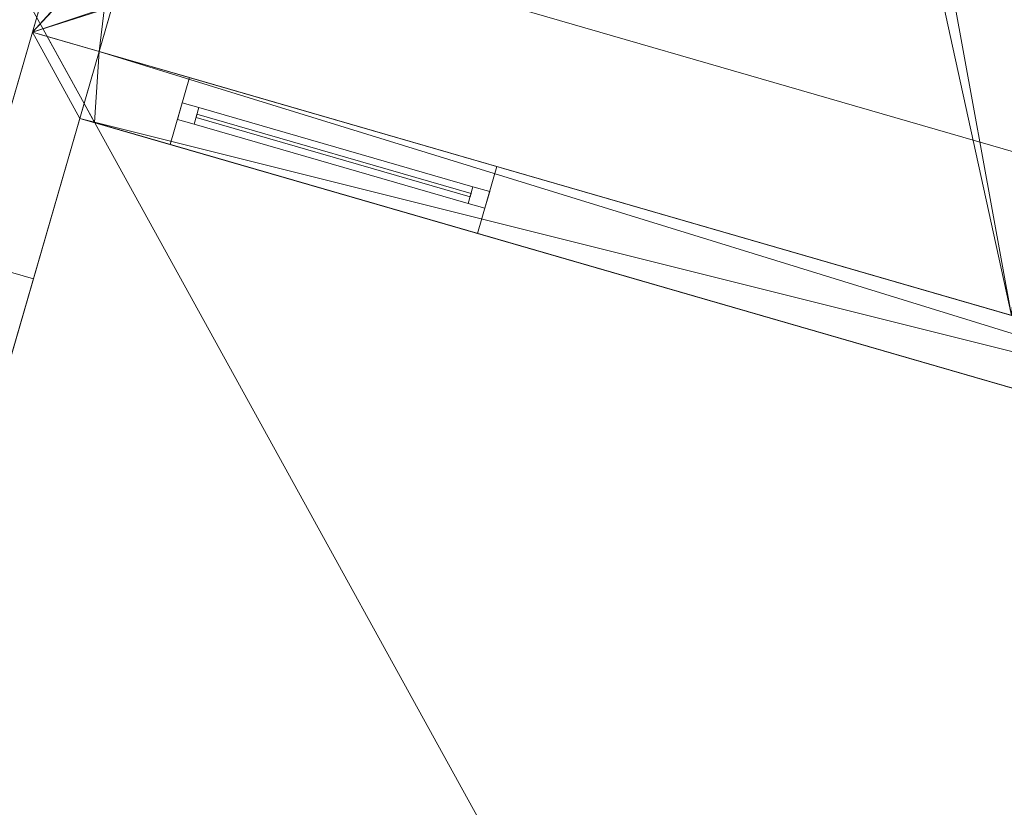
# Model space of a CAD drawing. Header units: millimetres. Extents: x -430348 to -225823, y -86243 to 5084.
# Tile 897 of 1056: x -311459 to -308629, y -67928 to -65663. Entities that reach past the tile are written whole.
import ezdxf

# ---------------------------------------------------------------- set-up
doc = ezdxf.new("R2010")
doc.units = ezdxf.units.MM
for name, color, linetype, lineweight in [('A-GLAZ-CURT', 52, 'Continuous', 9), ('A-GLAZ-CWMG', 51, 'Continuous', 9), ('A-ROOF', 132, 'Continuous', 9), ('A-WALL', 113, 'Continuous', 9)]:
    doc.layers.add(name, color=color, linetype=linetype, lineweight=lineweight)

# ---------------------------------------------------------------- blocks, each defined once
blk = doc.blocks.new('System Panel - Glazed-544114-_3D_ Copy 1')
at = {"layer": 'A-GLAZ-CURT', "transparency": 33554471}
mesh = blk.add_polyface(dxfattribs=at)
corners = [(-410, 5), (-410, 5, 595), (410, 5, 595), (410, 5)]
mesh.append_faces([[corners[k] for k in face] for face in [(1, 2, 3, 0)]])
mesh = blk.add_polyface(dxfattribs=at)
corners = [(410, -5), (-410, -5), (-410, 5), (410, 5)]
mesh.append_faces([[corners[k] for k in face] for face in [(3, 0, 1, 2)]])
mesh = blk.add_polyface(dxfattribs=at)
corners = [(-410, -5, 595), (410, -5, 595), (410, 5, 595), (-410, 5, 595)]
mesh.append_faces([[corners[k] for k in face] for face in [(3, 0, 1, 2)]])
mesh = blk.add_polyface(dxfattribs=at)
corners = [(-410, -5), (-410, -5, 595), (-410, 5, 595), (-410, 5)]
mesh.append_faces([[corners[k] for k in face] for face in [(0, 1, 2, 3)]])
mesh = blk.add_polyface(dxfattribs=at)
corners = [(410, -5, 595), (410, -5), (410, 5), (410, 5, 595)]
mesh.append_faces([[corners[k] for k in face] for face in [(0, 1, 2, 3)]])
mesh = blk.add_polyface(dxfattribs=at)
corners = [(-410, -5), (410, -5), (410, -5, 595), (-410, -5, 595)]
mesh.append_faces([[corners[k] for k in face] for face in [(3, 0, 1, 2)]])
blk = doc.blocks.new('Rectangular Mullion - 50mm x 50mm-544012-_3D_ Copy 1')
at = {"layer": 'A-GLAZ-CWMG'}
mesh = blk.add_polyface(dxfattribs=at)
corners = [(0, 25), (-50, 25), (-50, -25), (0, -25)]
mesh.append_faces([[corners[k] for k in face] for face in [(3, 0, 1, 2)]])
mesh = blk.add_polyface(dxfattribs=at)
corners = [(-50, 25), (0, 25), (0, 25, -670), (-50, 25, -670)]
mesh.append_faces([[corners[k] for k in face] for face in [(0, 1, 2, 3)]])
mesh = blk.add_polyface(dxfattribs=at)
corners = [(-50, -25), (-50, 25), (-50, 25, -670), (-50, -25, -670)]
mesh.append_faces([[corners[k] for k in face] for face in [(0, 1, 2, 3)]])
mesh = blk.add_polyface(dxfattribs=at)
corners = [(0, 25), (0, -25), (0, -25, -670), (0, 25, -670)]
mesh.append_faces([[corners[k] for k in face] for face in [(0, 1, 2, 3)]])
mesh = blk.add_polyface(dxfattribs=at)
corners = [(0, -25), (-50, -25), (-50, -25, -670), (0, -25, -670)]
mesh.append_faces([[corners[k] for k in face] for face in [(0, 1, 2, 3)]])
blk = doc.blocks.new('Rectangular Mullion - 50mm x 50mm-295017-_3D_ Copy 1')
at = {"layer": 'A-GLAZ-CWMG'}
mesh = blk.add_polyface(dxfattribs=at)
corners = [(0, 25), (-50, 25), (-50, -25), (0, -25)]
mesh.append_faces([[corners[k] for k in face] for face in [(3, 0, 1, 2)]])
mesh = blk.add_polyface(dxfattribs=at)
corners = [(0, 25, -820), (0, -25, -820), (-50, -25, -820), (-50, 25, -820)]
mesh.append_faces([[corners[k] for k in face] for face in [(3, 0, 1, 2)]])
mesh = blk.add_polyface(dxfattribs=at)
corners = [(-50, 25), (0, 25), (0, 25, -820), (-50, 25, -820)]
mesh.append_faces([[corners[k] for k in face] for face in [(3, 0, 1, 2)]])
mesh = blk.add_polyface(dxfattribs=at)
corners = [(-50, -25), (-50, 25), (-50, 25, -820), (-50, -25, -820)]
mesh.append_faces([[corners[k] for k in face] for face in [(0, 1, 2, 3)]])
mesh = blk.add_polyface(dxfattribs=at)
corners = [(0, 25), (0, -25), (0, -25, -820), (0, 25, -820)]
mesh.append_faces([[corners[k] for k in face] for face in [(0, 1, 2, 3)]])
mesh = blk.add_polyface(dxfattribs=at)
corners = [(0, -25), (-50, -25), (-50, -25, -820), (0, -25, -820)]
mesh.append_faces([[corners[k] for k in face] for face in [(3, 0, 1, 2)]])
blk = doc.blocks.new('Rectangular Mullion - 50mm x 50mm-543947-_3D_ Copy 1')
at = {"layer": 'A-GLAZ-CWMG'}
mesh = blk.add_polyface(dxfattribs=at)
corners = [(0, 25), (-50, 25), (-50, -25), (0, -25)]
mesh.append_faces([[corners[k] for k in face] for face in [(3, 0, 1, 2)]])
mesh = blk.add_polyface(dxfattribs=at)
corners = [(-50, 25), (0, 25), (0, 25, -670), (-50, 25, -670)]
mesh.append_faces([[corners[k] for k in face] for face in [(0, 1, 2, 3)]])
mesh = blk.add_polyface(dxfattribs=at)
corners = [(-50, -25), (-50, 25), (-50, 25, -670), (-50, -25, -670)]
mesh.append_faces([[corners[k] for k in face] for face in [(0, 1, 2, 3)]])
mesh = blk.add_polyface(dxfattribs=at)
corners = [(0, 25), (0, -25), (0, -25, -670), (0, 25, -670)]
mesh.append_faces([[corners[k] for k in face] for face in [(0, 1, 2, 3)]])
mesh = blk.add_polyface(dxfattribs=at)
corners = [(0, -25), (-50, -25), (-50, -25, -670), (0, -25, -670)]
mesh.append_faces([[corners[k] for k in face] for face in [(0, 1, 2, 3)]])
blk = doc.blocks.new('Rectangular Mullion - 50mm x 50mm-295018-_3D_ Copy 1')
at = {"layer": 'A-GLAZ-CWMG'}
mesh = blk.add_polyface(dxfattribs=at)
corners = [(0, 25), (-50, 25), (-50, -25), (0, -25)]
mesh.append_faces([[corners[k] for k in face] for face in [(2, 3, 0, 1)]])
mesh = blk.add_polyface(dxfattribs=at)
corners = [(0, 25, -820), (0, -25, -820), (-50, -25, -820), (-50, 25, -820)]
mesh.append_faces([[corners[k] for k in face] for face in [(0, 1, 2, 3)]])
mesh = blk.add_polyface(dxfattribs=at)
corners = [(-50, 25), (0, 25), (0, 25, -820), (-50, 25, -820)]
mesh.append_faces([[corners[k] for k in face] for face in [(3, 0, 1, 2)]])
mesh = blk.add_polyface(dxfattribs=at)
corners = [(-50, -25), (-50, 25), (-50, 25, -820), (-50, -25, -820)]
mesh.append_faces([[corners[k] for k in face] for face in [(3, 0, 1, 2)]])
mesh = blk.add_polyface(dxfattribs=at)
corners = [(0, 25), (0, -25), (0, -25, -820), (0, 25, -820)]
mesh.append_faces([[corners[k] for k in face] for face in [(3, 0, 1, 2)]])
mesh = blk.add_polyface(dxfattribs=at)
corners = [(0, -25), (-50, -25), (-50, -25, -820), (0, -25, -820)]
mesh.append_faces([[corners[k] for k in face] for face in [(3, 0, 1, 2)]])
blk = doc.blocks.new('Rectangular Mullion - 50mm x 50mm-544013-_3D_ Copy 1')
at = {"layer": 'A-GLAZ-CWMG'}
mesh = blk.add_polyface(dxfattribs=at)
corners = [(0, 25, -670), (0, -25, -670), (-50, -25, -670), (-50, 25, -670)]
mesh.append_faces([[corners[k] for k in face] for face in [(3, 0, 1, 2)]])
mesh = blk.add_polyface(dxfattribs=at)
corners = [(-50, 25), (0, 25), (0, 25, -670), (-50, 25, -670)]
mesh.append_faces([[corners[k] for k in face] for face in [(0, 1, 2, 3)]])
mesh = blk.add_polyface(dxfattribs=at)
corners = [(-50, -25), (-50, 25), (-50, 25, -670), (-50, -25, -670)]
mesh.append_faces([[corners[k] for k in face] for face in [(0, 1, 2, 3)]])
mesh = blk.add_polyface(dxfattribs=at)
corners = [(0, 25), (0, -25), (0, -25, -670), (0, 25, -670)]
mesh.append_faces([[corners[k] for k in face] for face in [(0, 1, 2, 3)]])
mesh = blk.add_polyface(dxfattribs=at)
corners = [(0, -25), (-50, -25), (-50, -25, -670), (0, -25, -670)]
mesh.append_faces([[corners[k] for k in face] for face in [(0, 1, 2, 3)]])
blk = doc.blocks.new('Rectangular Mullion - 50mm x 50mm-543955-_3D_ Copy 1')
at = {"layer": 'A-GLAZ-CWMG'}
mesh = blk.add_polyface(dxfattribs=at)
corners = [(0, 25, -670), (0, -25, -670), (-50, -25, -670), (-50, 25, -670)]
mesh.append_faces([[corners[k] for k in face] for face in [(3, 0, 1, 2)]])
mesh = blk.add_polyface(dxfattribs=at)
corners = [(-50, 25), (0, 25), (0, 25, -670), (-50, 25, -670)]
mesh.append_faces([[corners[k] for k in face] for face in [(0, 1, 2, 3)]])
mesh = blk.add_polyface(dxfattribs=at)
corners = [(-50, -25), (-50, 25), (-50, 25, -670), (-50, -25, -670)]
mesh.append_faces([[corners[k] for k in face] for face in [(0, 1, 2, 3)]])
mesh = blk.add_polyface(dxfattribs=at)
corners = [(0, 25), (0, -25), (0, -25, -670), (0, 25, -670)]
mesh.append_faces([[corners[k] for k in face] for face in [(0, 1, 2, 3)]])
mesh = blk.add_polyface(dxfattribs=at)
corners = [(0, -25), (-50, -25), (-50, -25, -670), (0, -25, -670)]
mesh.append_faces([[corners[k] for k in face] for face in [(0, 1, 2, 3)]])
blk = doc.blocks.new('Rectangular Mullion - 50mm x 50mm-531428-_3D_ Copy 1')
at = {"layer": 'A-GLAZ-CWMG'}
mesh = blk.add_polyface(dxfattribs=at)
corners = [(25, 25), (-25, 25), (-25, -25), (25, -25)]
mesh.append_faces([[corners[k] for k in face] for face in [(2, 3, 0, 1)]])
mesh = blk.add_polyface(dxfattribs=at)
corners = [(25, 25, -820), (25, -25, -820), (-25, -25, -820), (-25, 25, -820)]
mesh.append_faces([[corners[k] for k in face] for face in [(0, 1, 2, 3)]])
mesh = blk.add_polyface(dxfattribs=at)
corners = [(-25, 25), (25, 25), (25, 25, -820), (-25, 25, -820)]
mesh.append_faces([[corners[k] for k in face] for face in [(0, 1, 2, 3)]])
mesh = blk.add_polyface(dxfattribs=at)
corners = [(-25, -25), (-25, 25), (-25, 25, -820), (-25, -25, -820)]
mesh.append_faces([[corners[k] for k in face] for face in [(0, 1, 2, 3)]])
mesh = blk.add_polyface(dxfattribs=at)
corners = [(25, 25), (25, -25), (25, -25, -820), (25, 25, -820)]
mesh.append_faces([[corners[k] for k in face] for face in [(0, 1, 2, 3)]])
mesh = blk.add_polyface(dxfattribs=at)
corners = [(25, -25), (-25, -25), (-25, -25, -820), (25, -25, -820)]
mesh.append_faces([[corners[k] for k in face] for face in [(0, 1, 2, 3)]])

msp = doc.modelspace()

# ---------------------------------------------------------------- block references
at = {"layer": 'A-GLAZ-CURT', "transparency": 33554471, "rotation": 163.8583935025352}
for p in [(-310556.7, -66053.6, 63320), (-310556.7, -66053.6, 63965)]:
    msp.add_blockref('System Panel - Glazed-544114-_3D_ Copy 1', p, dxfattribs=at)
at = {"layer": 'A-GLAZ-CWMG', "extrusion": (0, 0, -1), "rotation": 16.1416064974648}
for name, p in [('Rectangular Mullion - 50mm x 50mm-543947-_3D_ Copy 1', (310998.5, -65925.7, -63270)), ('Rectangular Mullion - 50mm x 50mm-543955-_3D_ Copy 1', (310998.5, -65925.7, -63940))]:
    msp.add_blockref(name, p, dxfattribs=at)
at = {"layer": 'A-GLAZ-CWMG', "extrusion": (-0.960578, 0.278012, 0), "rotation": 90}
for name, p in [('Rectangular Mullion - 50mm x 50mm-295017-_3D_ Copy 1', (149788.1, 64610, 280360.1)), ('Rectangular Mullion - 50mm x 50mm-531428-_3D_ Copy 1', (149788.1, 63940, 280360.1))]:
    msp.add_blockref(name, p, dxfattribs=at)
at = {"layer": 'A-GLAZ-CWMG', "extrusion": (0.960578, -0.278012, 0), "rotation": 270}
msp.add_blockref('Rectangular Mullion - 50mm x 50mm-295018-_3D_ Copy 1', (-149788.1, 63270, -279540.1), dxfattribs=at)
at = {"layer": 'A-GLAZ-CWMG', "rotation": 343.8583935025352}
for name, p in [('Rectangular Mullion - 50mm x 50mm-544012-_3D_ Copy 1', (-310114.8, -66181.4, 64610)), ('Rectangular Mullion - 50mm x 50mm-544013-_3D_ Copy 1', (-310114.8, -66181.4, 63940))]:
    msp.add_blockref(name, p, dxfattribs=at)

# ---------------------------------------------------------------- meshes
at = {"layer": 'A-ROOF'}
mesh = msp.add_polyface(dxfattribs=at)
corners = [(-307212.1, -61691.4, 63196.3), (-308607.7, -66513.5, 63196.3), (-311422.2, -65699, 61830), (-310026.5, -60876.9, 61830), (-308283.9, -63670.1, 62972.7), (-308067.1, -62920.8, 62972.7), (-309042.1, -62638.6, 62499.4), (-309259, -63387.9, 62499.4), (-308801, -65456.8, 62972.7), (-308584.2, -64707.5, 62972.7), (-309559.2, -64425.3, 62499.4), (-309776.1, -65174.6, 62499.4)]
mesh.append_faces([[corners[k] for k in face] for face in [(3, 6, 7, 2), (6, 3, 0, 5)]], dxfattribs={"vtx0": -1, "vtx2": -1})
mesh.append_faces([[corners[k] for k in face] for face in [(1, 8, 9, 4)]], dxfattribs={"vtx0": -1, "vtx2": -1, "vtx3": -1})
mesh.append_faces([[corners[k] for k in face] for face in [(10, 11, 2, 7)]], dxfattribs={"vtx1": -1, "vtx2": -1, "vtx3": -1})
mesh.append_faces([[corners[k] for k in face] for face in [(4, 5, 0, 1), (7, 4, 9, 10), (1, 2, 11, 8)]], dxfattribs={"vtx1": -1, "vtx3": -1})
mesh = msp.add_polyface(dxfattribs=at)
corners = [(-308607.7, -66513.5, 63306.6), (-307212.1, -61691.4, 63306.6), (-310026.5, -60876.9, 61940.3), (-311422.2, -65699, 61940.3), (-308107.7, -62909.1, 63063.3), (-308324.5, -63658.3, 63063.3), (-309299.6, -63376.1, 62590), (-309082.7, -62626.9, 62590), (-308624.8, -64695.8, 63063.3), (-308841.6, -65445, 63063.3), (-309816.7, -65162.8, 62590), (-309599.8, -64413.6, 62590)]
mesh.append_faces([[corners[k] for k in face] for face in [(1, 4, 5, 0), (8, 5, 6, 11), (10, 3, 0, 9)]], dxfattribs={"vtx0": -1, "vtx2": -1})
mesh.append_faces([[corners[k] for k in face] for face in [(3, 10, 11, 6)]], dxfattribs={"vtx0": -1, "vtx2": -1, "vtx3": -1})
mesh.append_faces([[corners[k] for k in face] for face in [(8, 9, 0, 5)]], dxfattribs={"vtx1": -1, "vtx2": -1, "vtx3": -1})
mesh.append_faces([[corners[k] for k in face] for face in [(6, 7, 2, 3), (1, 2, 7, 4)]], dxfattribs={"vtx1": -1, "vtx3": -1})
mesh = msp.add_polyface(dxfattribs=at)
corners = [(-311422.2, -65699, 61940.3), (-310026.5, -60876.9, 61940.3), (-310026.5, -60876.9, 61830), (-311422.2, -65699, 61830)]
mesh.append_faces([[corners[k] for k in face] for face in [(0, 1, 2, 3)]])
mesh = msp.add_polyface(dxfattribs=at)
corners = [(-311689.8, -65148.8, 64610), (-309266.7, -69545.8, 67142.2), (-313663.7, -71968.9, 64610)]
mesh.append_faces([[corners[k] for k in face] for face in [(1, 2, 0)]])
mesh = msp.add_polyface(dxfattribs=at)
corners = [(-311689.8, -65148.8, 64732.8), (-313663.7, -71968.9, 64732.8), (-309266.7, -69545.8, 67265)]
mesh.append_faces([[corners[k] for k in face] for face in [(0, 1, 2)]])
mesh = msp.add_polyface(dxfattribs=at)
corners = [(-309266.7, -69545.8, 67142.2), (-311689.8, -65148.8, 64610), (-287963.5, -72015.7, 64610), (-292360.5, -74438.8, 67142.2)]
mesh.append_faces([[corners[k] for k in face] for face in [(1, 2, 3, 0)]])
mesh = msp.add_polyface(dxfattribs=at)
corners = [(-311689.8, -65148.8, 64732.8), (-309266.7, -69545.8, 67265), (-292360.5, -74438.8, 67265), (-287963.5, -72015.7, 64732.8)]
mesh.append_faces([[corners[k] for k in face] for face in [(2, 3, 0, 1)]])
mesh = msp.add_polyface(dxfattribs=at)
corners = [(-311689.8, -65148.8, 64610), (-311689.8, -65148.8, 64732.8), (-287963.5, -72015.7, 64732.8), (-287963.5, -72015.7, 64610)]
mesh.append_faces([[corners[k] for k in face] for face in [(2, 3, 0, 1)]])
mesh = msp.add_polyface(dxfattribs=at)
corners = [(-308607.7, -66513.5, 63196.3), (-305793.2, -67328.1, 61830), (-305793.2, -67328.1, 61940.3), (-308607.7, -66513.5, 63306.6), (-311422.2, -65699, 61940.3), (-311422.2, -65699, 61830)]
mesh.append_faces([[corners[k] for k in face] for face in [(2, 3, 0, 1)]], dxfattribs={"vtx1": -1})
mesh.append_faces([[corners[k] for k in face] for face in [(4, 5, 0, 3)]], dxfattribs={"vtx2": -1})
at = {"layer": 'A-WALL'}
mesh = msp.add_polyface(dxfattribs=at)
corners = [(-310082.2, -61069, 59055.2), (-311422.2, -65699, 59055.2), (-311422.2, -65699, 61830), (-311255.4, -65122.6, 61830), (-311255.4, -65122.6, 60698.5), (-311083, -64527.1, 60698.5), (-311083, -64527.1, 61830), (-310082.2, -61069, 61830), (-310710.5, -63239.9, 59527), (-310710.5, -63239.9, 61627), (-310988.5, -64200.5, 61627), (-310988.5, -64200.5, 59527)]
mesh.append_faces([[corners[k] for k in face] for face in [(4, 1, 2, 3)]], dxfattribs={"vtx0": -1})
mesh.append_faces([[corners[k] for k in face] for face in [(1, 11, 8, 0)]], dxfattribs={"vtx0": -1, "vtx2": -1})
mesh.append_faces([[corners[k] for k in face] for face in [(4, 5, 11, 1)]], dxfattribs={"vtx1": -1, "vtx2": -1, "vtx3": -1})
mesh.append_faces([[corners[k] for k in face] for face in [(7, 0, 8, 9), (6, 7, 9, 10), (10, 11, 5, 6)]], dxfattribs={"vtx1": -1, "vtx3": -1})
mesh = msp.add_polyface(dxfattribs=at)
corners = [(-309890, -61124.6, 59055.2), (-311230.1, -65754.6, 59055.2), (-311422.2, -65699, 59055.2), (-310082.2, -61069, 59055.2)]
mesh.append_faces([[corners[k] for k in face] for face in [(3, 0, 1, 2)]])
mesh = msp.add_polyface(dxfattribs=at)
corners = [(-311230.1, -65754.6, 61923.3), (-309890, -61124.6, 61923.3), (-310082.2, -61069, 61830), (-311083, -64527.1, 61830), (-311255.4, -65122.6, 61830), (-311422.2, -65699, 61830)]
mesh.append_faces([[corners[k] for k in face] for face in [(1, 2, 3, 0), (4, 5, 0, 3)]], dxfattribs={"vtx2": -1})
mesh = msp.add_polyface(dxfattribs=at)
corners = [(-311230.1, -65754.6, 59055.2), (-309890, -61124.6, 59055.2), (-309890, -61124.6, 61923.3), (-311230.1, -65754.6, 61923.3), (-310890.9, -64582.7, 61830), (-310890.9, -64582.7, 60698.5), (-311063.2, -65178.2, 60698.5), (-311063.2, -65178.2, 61830), (-310518.3, -63295.5, 61627), (-310518.3, -63295.5, 59527), (-310796.4, -64256.1, 59527), (-310796.4, -64256.1, 61627)]
mesh.append_faces([[corners[k] for k in face] for face in [(8, 2, 4, 11)]], dxfattribs={"vtx0": -1, "vtx1": -1, "vtx2": -1})
mesh.append_faces([[corners[k] for k in face] for face in [(3, 7, 4, 2), (11, 4, 5, 10), (9, 1, 2, 8)]], dxfattribs={"vtx0": -1, "vtx2": -1})
mesh.append_faces([[corners[k] for k in face] for face in [(10, 5, 6, 0)]], dxfattribs={"vtx0": -1, "vtx2": -1, "vtx3": -1})
mesh.append_faces([[corners[k] for k in face] for face in [(3, 0, 6, 7), (9, 10, 0, 1)]], dxfattribs={"vtx1": -1, "vtx3": -1})
mesh = msp.add_polyface(dxfattribs=at)
corners = [(-311422.2, -65699, 59055.2), (-313090.3, -71462.5, 59055.2), (-313090.3, -71462.5, 64902.5), (-311422.2, -65699, 64902.5), (-311422.2, -65699, 61830), (-312167.2, -68273.3, 60724.9), (-312167.2, -68273.3, 61674.9), (-312339.6, -68868.9, 61674.9), (-312339.6, -68868.9, 60724.9), (-311611.2, -66352.2, 60823.6), (-311611.2, -66352.2, 62023.6), (-312006, -67716.2, 62023.6), (-312006, -67716.2, 60823.6), (-312167.2, -68273.3, 63424.9), (-312167.2, -68273.3, 64374.9), (-312339.6, -68868.9, 64374.9), (-312339.6, -68868.9, 63424.9)]
mesh.append_faces([[corners[k] for k in face] for face in [(14, 3, 13), (11, 13, 10), (6, 12, 5)]], dxfattribs={"vtx0": -1, "vtx1": -1})
mesh.append_faces([[corners[k] for k in face] for face in [(3, 14, 15, 2), (7, 16, 13, 6)]], dxfattribs={"vtx0": -1, "vtx2": -1})
mesh.append_faces([[corners[k] for k in face] for face in [(2, 15, 16, 7)]], dxfattribs={"vtx0": -1, "vtx2": -1, "vtx3": -1})
mesh.append_faces([[corners[k] for k in face] for face in [(12, 9, 0, 5), (3, 4, 10, 13), (11, 12, 6, 13)]], dxfattribs={"vtx1": -1, "vtx2": -1, "vtx3": -1})
mesh.append_faces([[corners[k] for k in face] for face in [(4, 0, 9, 10), (8, 5, 0, 1), (7, 8, 1, 2)]], dxfattribs={"vtx1": -1, "vtx3": -1})
mesh = msp.add_polyface(dxfattribs=at)
corners = [(-311230.1, -65754.6, 59055.2), (-311285.7, -65946.7, 59055.2), (-312898.1, -71518.1, 59055.2), (-313090.3, -71462.5, 59055.2), (-311422.2, -65699, 59055.2)]
mesh.append_faces([[corners[k] for k in face] for face in [(1, 4, 0)]], dxfattribs={"vtx0": -1})
mesh.append_faces([[corners[k] for k in face] for face in [(3, 4, 1, 2)]], dxfattribs={"vtx1": -1})
mesh = msp.add_polyface(dxfattribs=at)
corners = [(-311422.2, -65699, 64902.5), (-313090.3, -71462.5, 64902.5), (-312898.1, -71518.1, 65045.1), (-311285.7, -65946.7, 65045.1), (-311273.4, -65904.4, 65045.1), (-311379.9, -65711.2, 64933.9)]
mesh.append_faces([[corners[k] for k in face] for face in [(1, 2, 3, 0)]], dxfattribs={"vtx2": -1})
mesh.append_faces([[corners[k] for k in face] for face in [(3, 4, 5, 0)]], dxfattribs={"vtx3": -1})
mesh = msp.add_polyface(dxfattribs=at)
corners = [(-311230.1, -65754.6, 64933.9), (-311230.1, -65754.6, 61923.3), (-311230.1, -65754.6, 59055.2), (-311422.2, -65699, 59055.2), (-311422.2, -65699, 61830), (-311422.2, -65699, 64902.5), (-311379.9, -65711.2, 64933.9)]
mesh.append_faces([[corners[k] for k in face] for face in [(4, 1, 2, 3)]], dxfattribs={"vtx0": -1})
mesh.append_faces([[corners[k] for k in face] for face in [(5, 0, 1, 4)]], dxfattribs={"vtx0": -1, "vtx2": -1})
mesh.append_faces([[corners[k] for k in face] for face in [(6, 0, 5)]], dxfattribs={"vtx1": -1})
mesh = msp.add_polyface(dxfattribs=at)
corners = [(-311230.1, -65754.6, 59055.2), (-311230.1, -65754.6, 61923.3), (-311422.2, -65699, 61830), (-311422.2, -65699, 59055.2)]
mesh.append_faces([[corners[k] for k in face] for face in [(0, 1, 2, 3)]])
mesh = msp.add_polyface(dxfattribs=at)
corners = [(-311273.4, -65904.4, 65045.1), (-311230.1, -65754.6, 64933.9), (-311379.9, -65711.2, 64933.9)]
mesh.append_faces([[corners[k] for k in face] for face in [(1, 2, 0)]])
mesh = msp.add_polyface(dxfattribs=at)
corners = [(-312898.1, -71518.1, 59055.2), (-311285.7, -65946.7, 59055.2), (-311230.1, -65754.6, 59055.2), (-311230.1, -65754.6, 61923.3), (-311230.1, -65754.6, 64933.9), (-311273.4, -65904.4, 65045.1), (-311285.7, -65946.7, 65045.1), (-312898.1, -71518.1, 65045.1), (-311975.1, -68328.9, 61674.9), (-311975.1, -68328.9, 60724.9), (-312147.5, -68924.5, 60724.9), (-312147.5, -68924.5, 61674.9), (-311419.1, -66407.8, 62023.6), (-311419.1, -66407.8, 60823.6), (-311813.9, -67771.8, 60823.6), (-311813.9, -67771.8, 62023.6), (-311975.1, -68328.9, 64374.9), (-311975.1, -68328.9, 63424.9), (-312147.5, -68924.5, 63424.9), (-312147.5, -68924.5, 64374.9)]
mesh.append_faces([[corners[k] for k in face] for face in [(12, 17, 15)]], dxfattribs={"vtx0": -1, "vtx1": -1})
mesh.append_faces([[corners[k] for k in face] for face in [(8, 15, 17, 11)]], dxfattribs={"vtx0": -1, "vtx1": -1, "vtx2": -1})
mesh.append_faces([[corners[k] for k in face] for face in [(0, 10, 11, 7), (1, 9, 10, 0)]], dxfattribs={"vtx0": -1, "vtx2": -1})
mesh.append_faces([[corners[k] for k in face] for face in [(6, 16, 17, 12), (1, 13, 14, 9)]], dxfattribs={"vtx0": -1, "vtx2": -1, "vtx3": -1})
mesh.append_faces([[corners[k] for k in face] for face in [(17, 18, 11), (2, 3, 13, 1)]], dxfattribs={"vtx1": -1, "vtx2": -1})
mesh.append_faces([[corners[k] for k in face] for face in [(18, 19, 7, 11)]], dxfattribs={"vtx1": -1, "vtx2": -1, "vtx3": -1})
mesh.append_faces([[corners[k] for k in face] for face in [(6, 7, 19, 16), (8, 9, 14, 15), (12, 13, 3, 4)]], dxfattribs={"vtx1": -1, "vtx3": -1})
mesh.append_faces([[corners[k] for k in face] for face in [(4, 5, 6, 12)]], dxfattribs={"vtx2": -1, "vtx3": -1})
mesh = msp.add_polyface(dxfattribs=at)
corners = [(-311285.7, -65946.7, 59055.2), (-311230.1, -65754.6, 59055.2), (-305985.3, -67272.5, 59055.2), (-305793.2, -67328.1, 59055.2), (-305581.9, -67389.3, 59055.2), (-305437.8, -67431, 59055.2), (-302123.8, -68390.1, 59055.2), (-301931.7, -68445.7, 59055.2), (-300563.1, -68841.8, 59055.2), (-300618.7, -69033.9, 59055.2), (-300810.8, -68978.3, 59055.2), (-288762.2, -72257.3, 59055.2), (-288817.8, -72449.4, 59055.2), (-299288.1, -69419, 59055.2), (-299480.2, -69363.4, 59055.2), (-299424.6, -69171.3, 59055.2), (-299232.5, -69226.9, 59055.2), (-294170.2, -70692.1, 59055.2), (-293978.1, -70747.7, 59055.2)]
mesh.append_faces([[corners[k] for k in face] for face in [(2, 0, 1)]], dxfattribs={"vtx0": -1})
mesh.append_faces([[corners[k] for k in face] for face in [(18, 12, 13, 17), (13, 16, 17)]], dxfattribs={"vtx0": -1, "vtx2": -1})
mesh.append_faces([[corners[k] for k in face] for face in [(10, 3, 4, 5)]], dxfattribs={"vtx0": -1, "vtx3": -1})
mesh.append_faces([[corners[k] for k in face] for face in [(11, 12, 18)]], dxfattribs={"vtx1": -1})
mesh.append_faces([[corners[k] for k in face] for face in [(6, 7, 10, 5)]], dxfattribs={"vtx1": -1, "vtx2": -1})
mesh.append_faces([[corners[k] for k in face] for face in [(10, 0, 2, 3)]], dxfattribs={"vtx1": -1, "vtx3": -1})
mesh.append_faces([[corners[k] for k in face] for face in [(8, 9, 10, 7)]], dxfattribs={"vtx2": -1})
mesh.append_faces([[corners[k] for k in face] for face in [(13, 14, 15, 16)]], dxfattribs={"vtx3": -1})
mesh = msp.add_polyface(dxfattribs=at)
corners = [(-311285.7, -65946.7, 59055.2), (-311285.7, -65946.7, 65045.1), (-311273.4, -65904.4, 65045.1), (-311230.1, -65754.6, 64933.9), (-311230.1, -65754.6, 59055.2)]
mesh.append_faces([[corners[k] for k in face] for face in [(3, 0, 1, 2)]], dxfattribs={"vtx0": -1})
mesh.append_faces([[corners[k] for k in face] for face in [(4, 0, 3)]], dxfattribs={"vtx1": -1})
mesh = msp.add_polyface(dxfattribs=at)
corners = [(-288762.2, -72257.3, 64933.9), (-311230.1, -65754.6, 64933.9), (-311273.4, -65904.4, 65045.1), (-311243.4, -65958.9, 65076.6), (-300810.8, -68978.3, 65076.6), (-300618.7, -69033.9, 65076.6), (-299480.2, -69363.4, 65076.6), (-299288.1, -69419, 65076.6), (-288817.8, -72449.4, 65076.6)]
mesh.append_faces([[corners[k] for k in face] for face in [(1, 5, 0)]], dxfattribs={"vtx0": -1, "vtx1": -1})
mesh.append_faces([[corners[k] for k in face] for face in [(6, 7, 0, 5), (4, 5, 1, 3)]], dxfattribs={"vtx1": -1, "vtx2": -1})
mesh.append_faces([[corners[k] for k in face] for face in [(7, 8, 0), (1, 2, 3)]], dxfattribs={"vtx2": -1})
mesh = msp.add_polyface(dxfattribs=at)
corners = [(-311230.1, -65754.6, 64933.9), (-288762.2, -72257.3, 64933.9), (-288762.2, -72257.3, 59055.2), (-293978.1, -70747.7, 59055.2), (-294170.2, -70692.1, 59055.2), (-299232.5, -69226.9, 59055.2), (-299424.6, -69171.3, 59055.2), (-299424.6, -69171.3, 62295.9), (-300563.1, -68841.8, 62295.9), (-300563.1, -68841.8, 59055.2), (-301931.7, -68445.7, 59055.2), (-302123.8, -68390.1, 59055.2), (-305437.8, -67431, 59055.2), (-305581.9, -67389.3, 59055.2), (-305793.2, -67328.1, 59055.2), (-305985.3, -67272.5, 59055.2), (-311230.1, -65754.6, 59055.2), (-291336.5, -71512.2, 63270), (-291336.5, -71512.2, 64610), (-292777.4, -71095.2, 64610), (-292777.4, -71095.2, 63270), (-288973.5, -72196.1, 63270), (-288973.5, -72196.1, 64610), (-289799.6, -71957, 64610), (-289799.6, -71957, 63270), (-288973.5, -72196.1, 59840.9), (-288973.5, -72196.1, 62160.9), (-289799.6, -71957, 62160.9), (-289799.6, -71957, 59840.9), (-290510.4, -71751.3, 60809.3), (-290510.4, -71751.3, 62159.3), (-291375, -71501.1, 62159.3), (-291375, -71501.1, 60809.3), (-292700.6, -71117.4, 60931.6), (-292700.6, -71117.4, 62031.6), (-293565.1, -70867.2, 62031.6), (-293565.1, -70867.2, 60931.6), (-299616.7, -69115.7, 63270), (-299616.7, -69115.7, 64610), (-301845.3, -68470.7, 64610), (-301845.3, -68470.7, 63270), (-303266.9, -68059.3, 63270), (-303266.9, -68059.3, 64610), (-304727, -67636.7, 64610), (-304727, -67636.7, 63270), (-307128.4, -66941.7, 63270), (-307128.4, -66941.7, 64610), (-308569.3, -66524.6, 64610), (-308569.3, -66524.6, 63270), (-310087, -66085.4, 63270), (-310087, -66085.4, 64610), (-310970.7, -65829.6, 64610), (-310970.7, -65829.6, 63270), (-301009.9, -68712.5, 59963.6), (-301009.9, -68712.5, 62061.4), (-301768.8, -68492.9, 62061.4), (-301768.8, -68492.9, 59963.6)]
mesh.append_faces([[corners[k] for k in face] for face in [(16, 48, 15)]], dxfattribs={"vtx0": -1, "vtx1": -1})
mesh.append_faces([[corners[k] for k in face] for face in [(33, 32, 3, 36), (19, 38, 1, 18), (17, 24, 30), (55, 41, 40), (45, 44, 15, 48)]], dxfattribs={"vtx0": -1, "vtx1": -1, "vtx2": -1})
mesh.append_faces([[corners[k] for k in face] for face in [(28, 3, 32, 29), (20, 31, 34, 35), (40, 8, 54, 55), (0, 39, 42, 43), (0, 47, 50, 51)]], dxfattribs={"vtx0": -1, "vtx1": -1, "vtx3": -1})
mesh.append_faces([[corners[k] for k in face] for face in [(2, 25, 26, 1), (32, 33, 34, 31), (26, 24, 21), (18, 23, 24, 17), (31, 20, 17, 30), (35, 19, 20), (10, 56, 53, 9), (8, 40, 37, 7), (47, 49, 50), (0, 51, 52, 16), (16, 52, 49)]], dxfattribs={"vtx0": -1, "vtx2": -1})
mesh.append_faces([[corners[k] for k in face] for face in [(36, 3, 4, 7), (24, 26, 27, 30), (1, 22, 23, 18), (35, 37, 38, 19), (41, 55, 56, 12), (49, 47, 48, 16)]], dxfattribs={"vtx0": -1, "vtx2": -1, "vtx3": -1})
mesh.append_faces([[corners[k] for k in face] for face in [(44, 13, 14, 15)]], dxfattribs={"vtx0": -1, "vtx3": -1})
mesh.append_faces([[corners[k] for k in face] for face in [(11, 12, 56, 10)]], dxfattribs={"vtx1": -1, "vtx2": -1})
mesh.append_faces([[corners[k] for k in face] for face in [(35, 36, 7, 37), (21, 22, 1, 26), (46, 47, 0, 43)]], dxfattribs={"vtx1": -1, "vtx2": -1, "vtx3": -1})
mesh.append_faces([[corners[k] for k in face] for face in [(28, 25, 2, 3), (27, 28, 29, 30), (0, 1, 38, 39), (53, 54, 8, 9), (12, 13, 44, 41), (39, 40, 41, 42), (45, 46, 43, 44)]], dxfattribs={"vtx1": -1, "vtx3": -1})
mesh.append_faces([[corners[k] for k in face] for face in [(5, 6, 7, 4)]], dxfattribs={"vtx2": -1})
mesh = msp.add_polyface(dxfattribs=at)
corners = [(-310087, -66085.4, 64610), (-310142.6, -66277.5, 64610), (-311026.3, -66021.7, 64610), (-310970.7, -65829.6, 64610)]
mesh.append_faces([[corners[k] for k in face] for face in [(1, 2, 3, 0)]])
mesh = msp.add_polyface(dxfattribs=at)
corners = [(-310142.6, -66277.5, 63270), (-310087, -66085.4, 63270), (-310970.7, -65829.6, 63270), (-311026.3, -66021.7, 63270)]
mesh.append_faces([[corners[k] for k in face] for face in [(2, 3, 0, 1)]])
mesh = msp.add_polyface(dxfattribs=at)
corners = [(-311026.3, -66021.7, 63270), (-310970.7, -65829.6, 63270), (-310970.7, -65829.6, 64610), (-311026.3, -66021.7, 64610)]
mesh.append_faces([[corners[k] for k in face] for face in [(2, 3, 0, 1)]])
mesh = msp.add_polyface(dxfattribs=at)
corners = [(-311285.7, -65946.7, 65045.1), (-311243.4, -65958.9, 65076.6), (-311273.4, -65904.4, 65045.1)]
mesh.append_faces([[corners[k] for k in face] for face in [(2, 0, 1)]])
mesh = msp.add_polyface(dxfattribs=at)
corners = [(-311285.7, -65946.7, 65045.1), (-311285.7, -65946.7, 59055.2), (-300810.8, -68978.3, 59055.2), (-300618.7, -69033.9, 59055.2), (-300618.7, -69033.9, 62295.9), (-299480.2, -69363.4, 62295.9), (-299480.2, -69363.4, 59055.2), (-299288.1, -69419, 59055.2), (-288817.8, -72449.4, 59055.2), (-288817.8, -72449.4, 65076.6), (-299288.1, -69419, 65076.6), (-299480.2, -69363.4, 65076.6), (-300618.7, -69033.9, 65076.6), (-300810.8, -68978.3, 65076.6), (-311243.4, -65958.9, 65076.6), (-291392.1, -71704.3, 64610), (-291392.1, -71704.3, 63270), (-292833, -71287.3, 63270), (-292833, -71287.3, 64610), (-289029.1, -72388.2, 64610), (-289029.1, -72388.2, 63270), (-289855.2, -72149.1, 63270), (-289855.2, -72149.1, 64610), (-289029.1, -72388.2, 62160.9), (-289029.1, -72388.2, 59840.9), (-289855.2, -72149.1, 59840.9), (-289855.2, -72149.1, 62160.9), (-290566, -71943.4, 62159.3), (-290566, -71943.4, 60809.3), (-291430.6, -71693.2, 60809.3), (-291430.6, -71693.2, 62159.3), (-292756.2, -71309.5, 62031.6), (-292756.2, -71309.5, 60931.6), (-293620.7, -71059.3, 60931.6), (-293620.7, -71059.3, 62031.6), (-299672.3, -69307.8, 64610), (-299672.3, -69307.8, 63270), (-301900.9, -68662.8, 63270), (-301900.9, -68662.8, 64610), (-303322.5, -68251.4, 64610), (-303322.5, -68251.4, 63270), (-304782.6, -67828.8, 63270), (-304782.6, -67828.8, 64610), (-307184, -67133.8, 64610), (-307184, -67133.8, 63270), (-308624.9, -66716.8, 63270), (-308624.9, -66716.8, 64610), (-310142.6, -66277.5, 64610), (-310142.6, -66277.5, 63270), (-311026.3, -66021.7, 63270), (-311026.3, -66021.7, 64610), (-301065.5, -68904.6, 62061.4), (-301065.5, -68904.6, 59963.6), (-301824.4, -68685, 59963.6), (-301824.4, -68685, 62061.4)]
mesh.append_faces([[corners[k] for k in face] for face in [(7, 5, 6)]], dxfattribs={"vtx0": -1})
mesh.append_faces([[corners[k] for k in face] for face in [(5, 36, 4), (49, 1, 48), (25, 8, 24), (29, 25, 28)]], dxfattribs={"vtx0": -1, "vtx1": -1})
mesh.append_faces([[corners[k] for k in face] for face in [(41, 44, 53, 40), (37, 51, 4, 36), (25, 33, 8), (10, 36, 34), (20, 23, 9, 19)]], dxfattribs={"vtx0": -1, "vtx1": -1, "vtx2": -1})
mesh.append_faces([[corners[k] for k in face] for face in [(27, 26, 21, 16)]], dxfattribs={"vtx0": -1, "vtx1": -1, "vtx2": -1, "vtx3": -1})
mesh.append_faces([[corners[k] for k in face] for face in [(53, 44, 1, 2), (14, 47, 46, 43), (13, 39, 38, 35), (13, 43, 42, 39), (9, 15, 22, 19)]], dxfattribs={"vtx0": -1, "vtx1": -1, "vtx3": -1})
mesh.append_faces([[corners[k] for k in face] for face in [(44, 41, 42, 43), (40, 37, 38, 39), (37, 54, 51), (48, 45, 46, 47), (43, 13, 14), (26, 27, 28, 25), (23, 20, 21, 26)]], dxfattribs={"vtx0": -1, "vtx2": -1})
mesh.append_faces([[corners[k] for k in face] for face in [(40, 53, 54, 37), (1, 44, 45, 48), (17, 34, 31, 30), (5, 33, 34, 36), (34, 17, 18, 10)]], dxfattribs={"vtx0": -1, "vtx2": -1, "vtx3": -1})
mesh.append_faces([[corners[k] for k in face] for face in [(52, 2, 3, 4)]], dxfattribs={"vtx0": -1, "vtx3": -1})
mesh.append_faces([[corners[k] for k in face] for face in [(51, 52, 4), (52, 53, 2), (12, 13, 35, 11)]], dxfattribs={"vtx1": -1, "vtx2": -1})
mesh.append_faces([[corners[k] for k in face] for face in [(7, 8, 33, 5), (32, 33, 25, 29)]], dxfattribs={"vtx1": -1, "vtx2": -1, "vtx3": -1})
mesh.append_faces([[corners[k] for k in face] for face in [(14, 0, 50, 47), (49, 50, 0, 1), (29, 30, 31, 32), (23, 24, 8, 9), (30, 27, 16, 17), (10, 11, 35, 36), (9, 10, 18, 15), (15, 16, 21, 22)]], dxfattribs={"vtx1": -1, "vtx3": -1})
mesh = msp.add_polyface(dxfattribs=at)
corners = [(-310087, -66085.4, 63270), (-310142.6, -66277.5, 63270), (-310142.6, -66277.5, 64610), (-310087, -66085.4, 64610)]
mesh.append_faces([[corners[k] for k in face] for face in [(0, 1, 2, 3)]])
mesh = msp.add_polyface(dxfattribs=at)
corners = [(-311611.2, -66352.2, 62023.6), (-311419.1, -66407.8, 62023.6), (-311813.9, -67771.8, 62023.6), (-312006, -67716.2, 62023.6)]
mesh.append_faces([[corners[k] for k in face] for face in [(0, 1, 2, 3)]])
mesh = msp.add_polyface(dxfattribs=at)
corners = [(-311419.1, -66407.8, 60823.6), (-311611.2, -66352.2, 60823.6), (-312006, -67716.2, 60823.6), (-311813.9, -67771.8, 60823.6)]
mesh.append_faces([[corners[k] for k in face] for face in [(2, 3, 0, 1)]])
mesh = msp.add_polyface(dxfattribs=at)
corners = [(-311611.2, -66352.2, 60823.6), (-311419.1, -66407.8, 60823.6), (-311419.1, -66407.8, 62023.6), (-311611.2, -66352.2, 62023.6)]
mesh.append_faces([[corners[k] for k in face] for face in [(0, 1, 2, 3)]])

doc.saveas('drawing.dxf')
